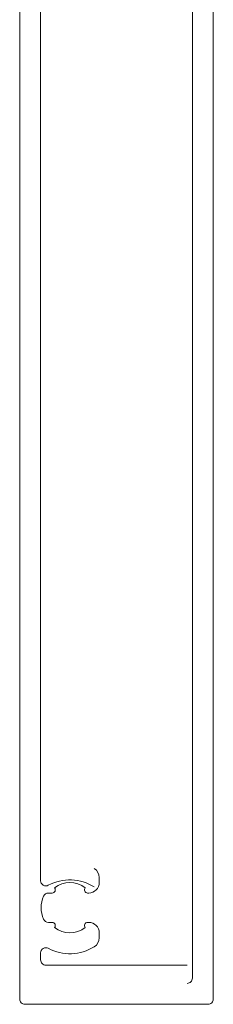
# Model space of a CAD drawing. Header units: millimetres. Extents: x 213386 to 506888, y 183055 to 450952.
# Tile 731 of 1056: x 381276 to 381294, y 342470 to 342564. Entities that reach past the tile are written whole.
import ezdxf

# ---------------------------------------------------------------- set-up
doc = ezdxf.new("R2010")
doc.units = ezdxf.units.MM
doc.layers.add('FASÁDA DETAILNÍ', color=255, linetype='Continuous', lineweight=0)
doc.layers.add('NOVA', color=255, linetype='Continuous', lineweight=0)

# ---------------------------------------------------------------- blocks, each defined once
blk = doc.blocks.new('A$C69D17D4D')
at = {"layer": 'FASÁDA DETAILNÍ'}
for points in [[(-16666.495, 24845.589), (-16666.495, 24722.582, -0.414214), (-16666.995, 24722.082), (-16684.495, 24722.082, -0.414214), (-16684.995, 24722.582), (-16684.995, 24841.118, 0.414214)], [(-16668.995, 24724.082, 0.414214), (-16668.495, 24724.582), (-16668.495, 24838.252, 0.414214)], [(-16682.995, 24827.925), (-16682.995, 24733.899, 0.565741), (-16682.26, 24733.457, -0.267763), (-16677.865, 24733.305)], [(-16668.995, 24725.828), (-16682.495, 24725.828, -0.414214), (-16682.995, 24726.328), (-16682.995, 24726.991, -0.565741), (-16682.26, 24727.433, 0.267763), (-16677.865, 24727.585, 0.258777), (-16677.395, 24728.434), (-16677.395, 24728.918, 0.414214), (-16678.395, 24729.918), (-16678.501, 24729.918, 0.64518), (-16678.726, 24729.42, -0.341732), (-16681.664, 24729.42, 0.64518), (-16681.889, 24729.918), (-16682.257, 24729.918, -0.298217), (-16682.715, 24730.218, -0.208712), (-16682.715, 24732.418, -0.298217), (-16682.257, 24732.718), (-16681.889, 24732.718, 0.64518), (-16681.664, 24733.216, -0.341732), (-16678.726, 24733.216, 0.64518), (-16678.501, 24732.718), (-16678.395, 24732.718, 0.414214), (-16677.395, 24733.718), (-16677.395, 24734.202, 0.258777), (-16677.865, 24735.051)]]:
    blk.add_lwpolyline(points, format="xyb", dxfattribs=at)

msp = doc.modelspace()

# ---------------------------------------------------------------- block references
at = {"layer": 'NOVA', "ltscale": 300}
msp.add_blockref('A$C69D17D4D', (397960.638, 317748.154), dxfattribs=at)

doc.saveas('drawing.dxf')
